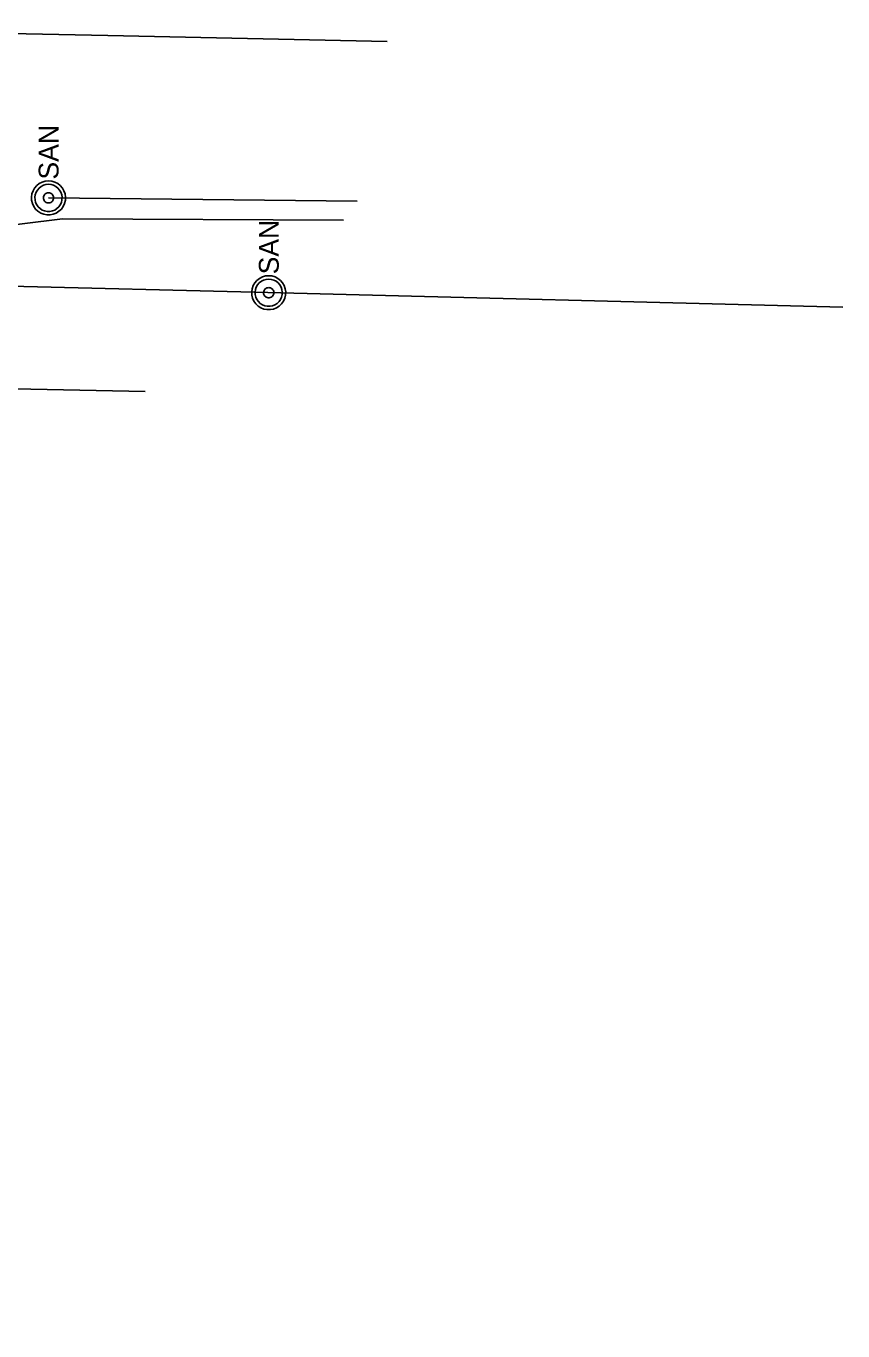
# Model space of a CAD drawing. Extents: x 596028 to 606371, y 330010 to 403088.
# Drawn here: x 602648.6 to 602807, y 357958 to 358211.1 of the extents above; entities that cross this region are included whole.
import ezdxf

# ---------------------------------------------------------------- set-up
doc = ezdxf.new("R2010")
doc.units = 0
for name, color, linetype in [('E_UTL_E_UG', 7, 'Continuous'), ('E_UTL_G_UG', 7, 'Continuous'), ('E_UTL_SAN_MH', 7, 'Continuous'), ('E_UTL_SAN_UG', 7, 'Continuous'), ('E_UTL_T_UG', 7, 'Continuous')]:
    doc.layers.add(name, color=color, linetype=linetype)

msp = doc.modelspace()

# ---------------------------------------------------------------- linework, layer by layer
at = {"layer": 'E_UTL_E_UG'}
msp.add_lwpolyline([(602599.16, 357958), (602608.33, 358141.49), (602671.7, 358140.25)], dxfattribs=at)
at = {"layer": 'E_UTL_G_UG'}
msp.add_line((602664.49, 358209.29), (602718.67, 358208.14), dxfattribs=at)
msp.add_lwpolyline([(602528.27, 358199.26), (602575.21, 358211.11), (602588.26, 358210.45), (602590.21, 358210.39), (602639.09, 358209.77), (602664.49, 358209.29)], dxfattribs=at)
at = {"layer": 'E_UTL_SAN_MH'}
for points in [[(602652.97, 358181.08), (602652.35, 358181.02), (602651.75, 358180.84), (602651.19, 358180.55), (602650.7, 358180.16), (602650.29, 358179.69), (602649.97, 358179.15), (602649.77, 358178.55), (602649.68, 358177.93), (602649.71, 358177.31), (602649.86, 358176.7), (602650.12, 358176.13), (602650.48, 358175.61), (602650.93, 358175.18), (602651.46, 358174.84), (602652.04, 358174.61), (602652.66, 358174.49), (602653.29, 358174.49), (602653.9, 358174.61), (602654.49, 358174.84), (602655.01, 358175.18), (602655.47, 358175.61), (602655.83, 358176.13), (602656.09, 358176.7), (602656.24, 358177.31), (602656.27, 358177.93), (602656.18, 358178.55), (602655.98, 358179.15), (602655.66, 358179.69), (602655.25, 358180.16), (602654.76, 358180.55), (602654.2, 358180.84), (602653.6, 358181.02), (602652.97, 358181.08)], [(602652.97, 358180.42), (602652.47, 358180.37), (602651.99, 358180.23), (602651.55, 358180), (602651.15, 358179.69), (602650.82, 358179.31), (602650.57, 358178.87), (602650.41, 358178.4), (602650.34, 358177.9), (602650.36, 358177.4), (602650.48, 358176.91), (602650.69, 358176.46), (602650.98, 358176.05), (602651.34, 358175.7), (602651.76, 358175.43), (602652.23, 358175.24), (602652.72, 358175.15), (602653.22, 358175.15), (602653.72, 358175.24), (602654.18, 358175.43), (602654.61, 358175.7), (602654.97, 358176.05), (602655.26, 358176.46), (602655.47, 358176.91), (602655.59, 358177.4), (602655.61, 358177.9), (602655.54, 358178.4), (602655.37, 358178.87), (602655.12, 358179.31), (602654.8, 358179.69), (602654.4, 358180), (602653.95, 358180.23), (602653.47, 358180.37), (602652.97, 358180.42)], [(602652.97, 358178.77), (602652.79, 358178.75), (602652.61, 358178.69), (602652.44, 358178.61), (602652.29, 358178.49), (602652.17, 358178.35), (602652.07, 358178.19), (602652.01, 358178.01), (602651.98, 358177.82), (602651.99, 358177.63), (602652.04, 358177.45), (602652.12, 358177.28), (602652.23, 358177.13), (602652.36, 358177), (602652.52, 358176.9), (602652.69, 358176.83), (602652.88, 358176.79), (602653.07, 358176.79), (602653.25, 358176.83), (602653.43, 358176.9), (602653.59, 358177), (602653.72, 358177.13), (602653.83, 358177.28), (602653.91, 358177.45), (602653.95, 358177.63), (602653.96, 358177.82), (602653.94, 358178.01), (602653.87, 358178.19), (602653.78, 358178.35), (602653.66, 358178.49), (602653.51, 358178.61), (602653.34, 358178.69), (602653.16, 358178.75), (602652.97, 358178.77)], [(602695.68, 358162.69), (602695.06, 358162.63), (602694.46, 358162.45), (602693.9, 358162.17), (602693.41, 358161.78), (602693, 358161.31), (602692.68, 358160.76), (602692.48, 358160.17), (602692.39, 358159.55), (602692.42, 358158.92), (602692.57, 358158.31), (602692.83, 358157.74), (602693.19, 358157.23), (602693.64, 358156.8), (602694.17, 358156.46), (602694.75, 358156.22), (602695.37, 358156.11), (602696, 358156.11), (602696.61, 358156.22), (602697.2, 358156.46), (602697.72, 358156.8), (602698.18, 358157.23), (602698.54, 358157.74), (602698.8, 358158.31), (602698.95, 358158.92), (602698.98, 358159.55), (602698.89, 358160.17), (602698.69, 358160.76), (602698.37, 358161.31), (602697.96, 358161.78), (602697.47, 358162.17), (602696.91, 358162.45), (602696.31, 358162.63), (602695.68, 358162.69)], [(602695.68, 358162.03), (602695.18, 358161.98), (602694.7, 358161.84), (602694.26, 358161.61), (602693.86, 358161.3), (602693.53, 358160.92), (602693.28, 358160.49), (602693.12, 358160.01), (602693.05, 358159.52), (602693.07, 358159.02), (602693.19, 358158.53), (602693.4, 358158.07), (602693.69, 358157.66), (602694.05, 358157.32), (602694.47, 358157.04), (602694.94, 358156.86), (602695.43, 358156.76), (602695.94, 358156.76), (602696.43, 358156.86), (602696.89, 358157.04), (602697.32, 358157.32), (602697.68, 358157.66), (602697.97, 358158.07), (602698.18, 358158.53), (602698.3, 358159.02), (602698.32, 358159.52), (602698.25, 358160.01), (602698.09, 358160.49), (602697.83, 358160.92), (602697.51, 358161.3), (602697.11, 358161.61), (602696.67, 358161.84), (602696.18, 358161.98), (602695.68, 358162.03)], [(602695.68, 358160.38), (602695.5, 358160.36), (602695.32, 358160.31), (602695.15, 358160.22), (602695, 358160.11), (602694.88, 358159.97), (602694.78, 358159.8), (602694.72, 358159.62), (602694.7, 358159.44), (602694.7, 358159.25), (602694.75, 358159.07), (602694.83, 358158.9), (602694.94, 358158.74), (602695.07, 358158.61), (602695.23, 358158.51), (602695.41, 358158.44), (602695.59, 358158.41), (602695.78, 358158.41), (602695.96, 358158.44), (602696.14, 358158.51), (602696.3, 358158.61), (602696.43, 358158.74), (602696.54, 358158.9), (602696.62, 358159.07), (602696.66, 358159.25), (602696.67, 358159.44), (602696.65, 358159.62), (602696.59, 358159.8), (602696.49, 358159.97), (602696.37, 358160.11), (602696.22, 358160.22), (602696.05, 358160.31), (602695.87, 358160.36), (602695.68, 358160.38)]]:
    msp.add_lwpolyline(points, dxfattribs=at)
at = {"layer": 'E_UTL_SAN_UG'}
for p, q in [((602085.28, 358174.73), (602695.49, 358159.4)), ((602695.49, 358159.4), (602807.04, 358156.59))]:
    msp.add_line(p, q, dxfattribs=at)
msp.add_lwpolyline([(602652.98, 358177.78), (602712.87, 358177.16)], dxfattribs=at)
at = {"layer": 'E_UTL_T_UG'}
msp.add_lwpolyline([(602626.22, 358161.4), (602639.98, 358171.79), (602655.71, 358173.71), (602710.2, 358173.45)], dxfattribs=at)

# ---------------------------------------------------------------- texts
at = {"layer": 'E_UTL_SAN_MH'}
for p in [(602654.92, 358181.34), (602697.63, 358162.95)]:
    msp.add_text('SAN', height=3.849, rotation=90, dxfattribs=at).set_placement(p)

doc.saveas('drawing.dxf')
